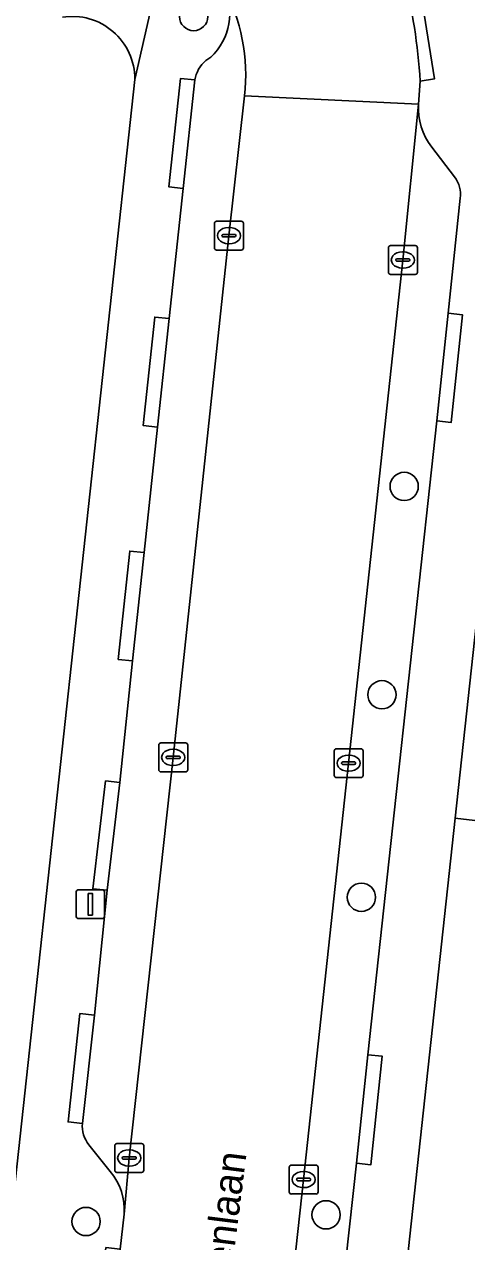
# Model space of a CAD drawing. Extents: x 160732 to 162107, y 387428 to 388479.
# Drawn here: x 162037.9 to 162053.19, y 388037.27 to 388079.35 of the extents above; entities that cross this region are included whole.
import ezdxf

# ---------------------------------------------------------------- set-up
doc = ezdxf.new("R2010")
doc.units = 0
for name, color, linetype in [('IMGEO_Boom', 7, 'Continuous'), ('IMGEO_Erf', 7, 'Continuous'), ('IMGEO_Groenvoorziening', 7, 'Continuous'), ('IMGEO_Kolk', 7, 'Continuous'), ('IMGEO_Lichtmast', 7, 'Continuous'), ('IMGEO_Openbare_ruimte_label', 7, 'Continuous'), ('IMGEO_Parkeervlak_open', 7, 'Continuous'), ('IMGEO_Rijbaan_lokaal_open', 7, 'Continuous'), ('IMGEO_Voetpad_open', 7, 'Continuous')]:
    doc.layers.add(name, color=color, linetype=linetype)

msp = doc.modelspace()

# ---------------------------------------------------------------- linework, layer by layer
at = {"layer": 'IMGEO_Boom'}
for centre in [(162043.752, 388079.619), (162051.032, 388063.375), (162050.263, 388056.174), (162049.552, 388049.171), (162048.333, 388038.193), (162040.031, 388037.962)]:
    msp.add_circle(centre, 0.489, dxfattribs=at)
at = {"layer": 'IMGEO_Erf'}
for points in [[(162037.164, 388035.501), (162041.716, 388077.449)], [(162053.633, 388003.376), (162054.521, 388011.453), (162053.268, 388011.579), (162052.282, 388015.249), (162052.326, 388015.574), (162054.922, 388015.333), (162055.798, 388023.39), (162054.556, 388023.523), (162053.587, 388027.175), (162053.629, 388027.53), (162056.24, 388027.247), (162057.093, 388035.313), (162055.843, 388035.439), (162054.878, 388039.1), (162054.908, 388039.452), (162057.533, 388039.163), (162058.395, 388047.247), (162057.156, 388047.387), (162056.176, 388051.053), (162056.223, 388051.502), (162052.797, 388051.91), (162050.183, 388027.792), (162047.535, 388003.495)]]:
    msp.add_lwpolyline(points, dxfattribs=at)
msp.add_arc((162039.549, 388077.46), 2.167, 359.7094, 98.8921, dxfattribs=at)
at = {"layer": 'IMGEO_Groenvoorziening'}
msp.add_lwpolyline([(162056.223, 388051.502), (162057.638, 388064.483), (162054.2, 388064.852), (162052.797, 388051.91)], close=True, dxfattribs=at)
at = {"layer": 'IMGEO_Kolk'}
for p, q in [((162044.471, 388071.62), (162044.471, 388072.472)), ((162044.546, 388072.546), (162045.398, 388072.546)), ((162044.959, 388072.326), (162044.984, 388072.326)), ((162045.472, 388072.472), (162045.472, 388071.62)), ((162044.73, 388072.04), (162044.73, 388072.052)), ((162045.168, 388072.003), (162044.77, 388072.003)), ((162044.773, 388072.089), (162045.171, 388072.089)), ((162045.214, 388072.052), (162045.214, 388072.04)), ((162045.398, 388071.546), (162044.546, 388071.546)), ((162044.982, 388071.766), (162044.957, 388071.766)), ((162050.487, 388070.777), (162050.487, 388071.629)), ((162050.562, 388071.703), (162051.414, 388071.703)), ((162050.975, 388071.483), (162051, 388071.483)), ((162051.488, 388071.629), (162051.488, 388070.777)), ((162050.746, 388071.197), (162050.746, 388071.209)), ((162051.184, 388071.16), (162050.786, 388071.16)), ((162050.789, 388071.246), (162051.187, 388071.246)), ((162051.23, 388071.209), (162051.23, 388071.197)), ((162051.414, 388070.703), (162050.562, 388070.703)), ((162050.998, 388070.923), (162050.973, 388070.923)), ((162042.545, 388053.581), (162042.545, 388054.433)), ((162042.62, 388054.507), (162043.472, 388054.507)), ((162043.033, 388054.287), (162043.058, 388054.287)), ((162043.546, 388054.433), (162043.546, 388053.581)), ((162048.611, 388053.382), (162048.611, 388054.234)), ((162048.686, 388054.308), (162049.538, 388054.308)), ((162049.612, 388054.234), (162049.612, 388053.382)), ((162042.804, 388054.001), (162042.804, 388054.013)), ((162043.242, 388053.964), (162042.844, 388053.964)), ((162042.847, 388054.05), (162043.245, 388054.05)), ((162043.056, 388053.727), (162043.031, 388053.727)), ((162043.288, 388054.013), (162043.288, 388054.001)), ((162048.87, 388053.802), (162048.87, 388053.814)), ((162049.308, 388053.765), (162048.91, 388053.765)), ((162048.913, 388053.851), (162049.311, 388053.851)), ((162049.099, 388054.088), (162049.124, 388054.088)), ((162049.354, 388053.814), (162049.354, 388053.802)), ((162043.472, 388053.507), (162042.62, 388053.507)), ((162049.538, 388053.308), (162048.686, 388053.308)), ((162049.122, 388053.528), (162049.097, 388053.528)), ((162041.023, 388039.732), (162041.023, 388040.584)), ((162041.098, 388040.658), (162041.95, 388040.658)), ((162041.511, 388040.438), (162041.536, 388040.438)), ((162042.024, 388040.584), (162042.024, 388039.732)), ((162041.282, 388040.152), (162041.282, 388040.164)), ((162041.72, 388040.115), (162041.322, 388040.115)), ((162041.325, 388040.201), (162041.723, 388040.201)), ((162041.534, 388039.878), (162041.509, 388039.878)), ((162041.766, 388040.164), (162041.766, 388040.152)), ((162047.055, 388038.987), (162047.055, 388039.839)), ((162047.13, 388039.913), (162047.982, 388039.913)), ((162048.056, 388039.839), (162048.056, 388038.987)), ((162041.95, 388039.658), (162041.098, 388039.658)), ((162047.314, 388039.407), (162047.314, 388039.419)), ((162047.357, 388039.456), (162047.755, 388039.456)), ((162047.543, 388039.693), (162047.568, 388039.693)), ((162047.798, 388039.419), (162047.798, 388039.407)), ((162047.752, 388039.37), (162047.354, 388039.37)), ((162047.566, 388039.133), (162047.541, 388039.133)), ((162047.982, 388038.913), (162047.13, 388038.913))]:
    msp.add_line(p, q, dxfattribs=at)
for points in [[(162044.471, 388071.62), (162044.471, 388072.472)], [(162044.546, 388072.546), (162045.398, 388072.546)], [(162045.472, 388072.472), (162045.472, 388071.62)], [(162045.398, 388071.546), (162044.546, 388071.546)], [(162050.487, 388070.777), (162050.487, 388071.629)], [(162050.562, 388071.703), (162051.414, 388071.703)], [(162051.488, 388071.629), (162051.488, 388070.777)], [(162051.414, 388070.703), (162050.562, 388070.703)], [(162042.545, 388053.581), (162042.545, 388054.433)], [(162042.62, 388054.507), (162043.472, 388054.507)], [(162043.546, 388054.433), (162043.546, 388053.581)], [(162048.611, 388053.382), (162048.611, 388054.234)], [(162048.686, 388054.308), (162049.538, 388054.308)], [(162049.612, 388054.234), (162049.612, 388053.382)], [(162043.472, 388053.507), (162042.62, 388053.507)], [(162049.538, 388053.308), (162048.686, 388053.308)], [(162041.023, 388039.732), (162041.023, 388040.584)], [(162041.098, 388040.658), (162041.95, 388040.658)], [(162042.024, 388040.584), (162042.024, 388039.732)], [(162047.055, 388038.987), (162047.055, 388039.839)], [(162047.13, 388039.913), (162047.982, 388039.913)], [(162048.056, 388039.839), (162048.056, 388038.987)], [(162041.95, 388039.658), (162041.098, 388039.658)], [(162047.982, 388038.913), (162047.13, 388038.913)]]:
    msp.add_lwpolyline(points, dxfattribs=at)
for centre, radius, start, end in [((162044.548, 388072.47), 0.0765, 91.552, 178.448), ((162044.548, 388072.47), 0.0765, 91.552, 178.448), ((162045.396, 388072.47), 0.0765, 1.552, 88.448), ((162045.396, 388072.47), 0.0765, 1.552, 88.448), ((162044.77, 388072.049), 0.0403, 85.8775, 175.7526), ((162044.767, 388072.039), 0.0366, 178.938, 274.7102), ((162045.171, 388072.046), 0.043, 264.8664, 352.4533), ((162045.175, 388072.051), 0.0386, 1.7309, 96.639), ((162044.548, 388071.622), 0.0765, 181.552, 268.448), ((162044.548, 388071.622), 0.0765, 181.552, 268.448), ((162045.396, 388071.622), 0.0765, 271.552, 358.448), ((162045.396, 388071.622), 0.0765, 271.552, 358.448), ((162050.564, 388071.627), 0.0765, 91.552, 178.448), ((162050.564, 388071.627), 0.0765, 91.552, 178.448), ((162051.412, 388071.627), 0.0765, 1.552, 88.448), ((162051.412, 388071.627), 0.0765, 1.552, 88.448), ((162050.786, 388071.206), 0.0403, 85.8775, 175.7526), ((162050.783, 388071.196), 0.0366, 178.938, 274.7102), ((162051.187, 388071.203), 0.043, 264.8664, 352.4533), ((162051.191, 388071.208), 0.0386, 1.7309, 96.639), ((162050.564, 388070.779), 0.0765, 181.552, 268.448), ((162050.564, 388070.779), 0.0765, 181.552, 268.448), ((162051.412, 388070.779), 0.0765, 271.552, 358.448), ((162051.412, 388070.779), 0.0765, 271.552, 358.448), ((162042.622, 388054.431), 0.0765, 91.552, 178.448), ((162042.622, 388054.431), 0.0765, 91.552, 178.448), ((162043.47, 388054.431), 0.0765, 1.552, 88.448), ((162043.47, 388054.431), 0.0765, 1.552, 88.448), ((162048.688, 388054.232), 0.0765, 91.552, 178.448), ((162048.688, 388054.232), 0.0765, 91.552, 178.448), ((162049.536, 388054.232), 0.0765, 1.552, 88.448), ((162049.536, 388054.232), 0.0765, 1.552, 88.448), ((162042.844, 388054.01), 0.0403, 85.8775, 175.7526), ((162042.841, 388054), 0.0366, 178.938, 274.7102), ((162043.245, 388054.007), 0.043, 264.8664, 352.4533), ((162043.249, 388054.012), 0.0386, 1.7309, 96.639), ((162048.91, 388053.811), 0.0403, 85.8775, 175.7526), ((162048.907, 388053.801), 0.0366, 178.938, 274.7102), ((162049.311, 388053.808), 0.043, 264.8664, 352.4533), ((162049.315, 388053.813), 0.0386, 1.7309, 96.639), ((162042.622, 388053.583), 0.0765, 181.552, 268.448), ((162042.622, 388053.583), 0.0765, 181.552, 268.448), ((162043.47, 388053.583), 0.0765, 271.552, 358.448), ((162043.47, 388053.583), 0.0765, 271.552, 358.448), ((162048.688, 388053.384), 0.0765, 181.552, 268.448), ((162048.688, 388053.384), 0.0765, 181.552, 268.448), ((162049.536, 388053.384), 0.0765, 271.552, 358.448), ((162049.536, 388053.384), 0.0765, 271.552, 358.448), ((162041.1, 388040.582), 0.0765, 91.552, 178.448), ((162041.1, 388040.582), 0.0765, 91.552, 178.448), ((162041.948, 388040.582), 0.0765, 1.552, 88.448), ((162041.948, 388040.582), 0.0765, 1.552, 88.448), ((162041.322, 388040.161), 0.0403, 85.8775, 175.7526), ((162041.319, 388040.151), 0.0366, 178.938, 274.7102), ((162041.723, 388040.158), 0.043, 264.8664, 352.4533), ((162041.727, 388040.163), 0.0386, 1.7309, 96.639), ((162047.132, 388039.837), 0.0765, 91.552, 178.448), ((162047.132, 388039.837), 0.0765, 91.552, 178.448), ((162047.98, 388039.837), 0.0765, 1.552, 88.448), ((162047.98, 388039.837), 0.0765, 1.552, 88.448), ((162041.1, 388039.734), 0.0765, 181.552, 268.448), ((162041.1, 388039.734), 0.0765, 181.552, 268.448), ((162041.948, 388039.734), 0.0765, 271.552, 358.448), ((162041.948, 388039.734), 0.0765, 271.552, 358.448), ((162047.354, 388039.416), 0.0403, 85.8775, 175.7526), ((162047.759, 388039.418), 0.0386, 1.7309, 96.639), ((162047.351, 388039.406), 0.0366, 178.938, 274.7102), ((162047.755, 388039.413), 0.043, 264.8664, 352.4533), ((162047.132, 388038.989), 0.0765, 181.552, 268.448), ((162047.132, 388038.989), 0.0765, 181.552, 268.448), ((162047.98, 388038.989), 0.0765, 271.552, 358.448), ((162047.98, 388038.989), 0.0765, 271.552, 358.448)]:
    msp.add_arc(centre, radius, start, end, dxfattribs=at)
for centre, major_axis, ratio, start_param, end_param in [((162044.958, 388072.046), (-0.387, 0.002), 0.722429, 4.712389, 7.853982), ((162044.983, 388072.046), (-0.39, 0.002), 0.717154, 1.570796, 4.712389), ((162050.974, 388071.203), (-0.387, 0.002), 0.722429, 4.712389, 7.853982), ((162050.999, 388071.203), (-0.39, 0.002), 0.717154, 1.570796, 4.712389), ((162043.032, 388054.007), (-0.387, 0.002), 0.722429, 4.712389, 7.853982), ((162043.057, 388054.007), (-0.39, 0.002), 0.717154, 1.570796, 4.712389), ((162049.098, 388053.808), (-0.387, 0.002), 0.722429, 4.712389, 7.853982), ((162049.123, 388053.808), (-0.39, 0.002), 0.717154, 1.570796, 4.712389), ((162041.51, 388040.158), (-0.387, 0.002), 0.722429, 4.712389, 7.853982), ((162041.535, 388040.158), (-0.39, 0.002), 0.717154, 1.570796, 4.712389), ((162047.542, 388039.413), (-0.387, 0.002), 0.722429, 4.712389, 7.853982), ((162047.567, 388039.413), (-0.39, 0.002), 0.717154, 1.570796, 4.712389)]:
    msp.add_ellipse(centre, major_axis=major_axis, ratio=ratio, start_param=start_param, end_param=end_param, dxfattribs=at)
at = {"layer": 'IMGEO_Lichtmast'}
for p, q in [((162039.683, 388048.532), (162039.683, 388049.332)), ((162039.683, 388049.332), (162039.683, 388048.532)), ((162039.783, 388049.432), (162040.573, 388049.432)), ((162040.573, 388049.432), (162039.783, 388049.432)), ((162040.673, 388049.332), (162040.673, 388048.532)), ((162040.673, 388048.532), (162040.673, 388049.332)), ((162040.573, 388048.432), (162039.783, 388048.432)), ((162039.783, 388048.432), (162040.573, 388048.432))]:
    msp.add_line(p, q, dxfattribs=at)
msp.add_lwpolyline([(162040.103, 388049.307), (162040.253, 388049.307), (162040.253, 388048.557), (162040.103, 388048.557), (162040.103, 388049.307)], dxfattribs=at)
for centre, start, end in [((162039.783, 388049.332), 90, 180), ((162039.783, 388049.332), 90, 180), ((162040.573, 388049.332), 0, 90), ((162040.573, 388049.332), 360, 90), ((162039.783, 388048.532), 180, 270), ((162039.783, 388048.532), 180, 270), ((162040.573, 388048.532), 270, 0), ((162040.573, 388048.532), 270, 0)]:
    msp.add_arc(centre, 0.1, start, end, dxfattribs=at)
at = {"layer": 'IMGEO_Parkeervlak_open'}
for points in [[(162044.345, 388078.214), (162044.172, 388078.098)], [(162043.796, 388077.43), (162043.394, 388073.675), (162042.905, 388069.177), (162042.503, 388065.428), (162042.038, 388061.089), (162041.639, 388057.344), (162041.2, 388053.135), (162040.766, 388049.412), (162040.317, 388045.097), (162039.903, 388041.351)], [(162041.35, 388038.216), (162041.521, 388040.157), (162043.043, 388054.006), (162044.969, 388072.045), (162045.514, 388076.874)], [(162051.531, 388076.592), (162050.984, 388071.203), (162049.108, 388053.808), (162047.551, 388039.413), (162045.336, 388019.111), (162043.264, 388000), (162042.949, 387997.091), (162040.961, 387978.825), (162038.814, 387959.046), (162034.593, 387920.323)], [(162052.772, 388074.075), (162051.99, 388075.11)], [(162036.43, 387920.701), (162038.797, 387942.624), (162039.202, 387946.367), (162040.114, 387954.816), (162040.522, 387958.57), (162041.374, 387966.516), (162041.774, 387970.271), (162042.664, 387978.218), (162043.061, 387981.962), (162045.041, 388000), (162045.466, 388003.873), (162045.877, 388007.61), (162046.728, 388015.573), (162047.145, 388019.314), (162048.108, 388028.282), (162048.506, 388032.017), (162049.385, 388039.974), (162049.775, 388043.726), (162052.16, 388065.638), (162052.549, 388069.362), (162052.967, 388073.337)], [(162040.122, 388040.613), (162040.87, 388039.686)]]:
    msp.add_lwpolyline(points, dxfattribs=at)
for centre, radius, start, end in [((162042.907, 388079.737), 2.094, 313.3468, 26.3602), ((162038.958, 388077.579), 6.594, 353.8622, 27.9257), ((162044.882, 388077.258), 1.1, 130.2256, 171.0264), ((162053.616, 388076.426), 2.092, 175.4432, 218.974), ((162052.042, 388073.487), 0.937, 350.7621, 38.8396), ((162041.002, 388041.276), 1.101, 176.0743, 216.982), ((162039.277, 388038.353), 2.077, 356.2304, 39.9365)]:
    msp.add_arc(centre, radius, start, end, dxfattribs=at)
at = {"layer": 'IMGEO_Rijbaan_lokaal_open'}
for points in [[(162045.514, 388076.874), (162051.531, 388076.592), (162051.586, 388077.388)], [(162034.593, 387920.323), (162038.814, 387959.046), (162040.961, 387978.825), (162042.949, 387997.091), (162043.264, 388000), (162045.336, 388019.111), (162047.551, 388039.413), (162049.108, 388053.808), (162050.984, 388071.203), (162051.531, 388076.592), (162045.514, 388076.874), (162044.969, 388072.045), (162043.043, 388054.006), (162041.521, 388040.157), (162041.35, 388038.216), (162041.212, 388037.005), (162040.456, 388030), (162040.296, 388028.386), (162037.205, 388000)]]:
    msp.add_lwpolyline(points, dxfattribs=at)
for centre, radius, start, end in [((162038.958, 388077.579), 6.594, 353.8622, 27.9257), ((162033.247, 388076.336), 18.369, 3.2838, 14.9549)]:
    msp.add_arc(centre, radius, start, end, dxfattribs=at)
at = {"layer": 'IMGEO_Voetpad_open'}
for points in [[(162047.535, 388003.495), (162050.183, 388027.792), (162052.797, 388051.91), (162054.2, 388064.852), (162056.859, 388089.387)], [(162042.875, 388082.502), (162041.716, 388077.449), (162037.164, 388035.501), (162036.664, 388030.985), (162036.215, 388028.832), (162034.924, 388017.126), (162034.927, 388014.939), (162033.298, 388000), (162030.43, 387973.694), (162029.962, 387969.375), (162029.613, 387967.178), (162028.341, 387955.534), (162028.209, 387953.505), (162023.785, 387912.414)], [(162041.716, 388077.449), (162042.875, 388082.502)], [(162051.586, 388077.388), (162052.079, 388077.467), (162051.487, 388081.155), (162050.994, 388081.076)], [(162050.994, 388081.076), (162051.487, 388081.155), (162052.079, 388077.467), (162051.586, 388077.388), (162051.531, 388076.592)], [(162044.172, 388078.098), (162044.345, 388078.214)], [(162039.903, 388041.351), (162039.407, 388041.405), (162039.821, 388045.151), (162040.317, 388045.097), (162040.766, 388049.412), (162040.27, 388049.469), (162040.704, 388053.192), (162041.2, 388053.135), (162041.639, 388057.344), (162041.142, 388057.396), (162041.541, 388061.141), (162042.038, 388061.089), (162042.503, 388065.428), (162042.007, 388065.481), (162042.408, 388069.23), (162042.905, 388069.177), (162043.394, 388073.675), (162042.897, 388073.728), (162043.299, 388077.483), (162043.796, 388077.43)], [(162051.99, 388075.11), (162052.772, 388074.075)], [(162052.967, 388073.337), (162052.549, 388069.362), (162053.046, 388069.311), (162052.657, 388065.587), (162052.16, 388065.638), (162049.775, 388043.726), (162050.272, 388043.675), (162049.882, 388039.923), (162049.385, 388039.974), (162048.506, 388032.017), (162049.003, 388031.965), (162048.605, 388028.23), (162048.108, 388028.282), (162047.145, 388019.314), (162047.641, 388019.259), (162047.224, 388015.518), (162046.728, 388015.573), (162045.877, 388007.61)], [(162040.87, 388039.686), (162040.122, 388040.613)], [(162040.296, 388028.386), (162040.456, 388030), (162039.959, 388030.053), (162040.715, 388037.058), (162041.212, 388037.005), (162041.35, 388038.216)]]:
    msp.add_lwpolyline(points, dxfattribs=at)
for points in [[(162043.394, 388073.675), (162043.796, 388077.43), (162043.299, 388077.483), (162042.897, 388073.728)], [(162052.549, 388069.362), (162052.16, 388065.638), (162052.657, 388065.587), (162053.046, 388069.311)], [(162042.503, 388065.428), (162042.905, 388069.177), (162042.408, 388069.23), (162042.007, 388065.481)], [(162042.038, 388061.089), (162041.541, 388061.141), (162041.142, 388057.396), (162041.639, 388057.344)], [(162040.766, 388049.412), (162041.2, 388053.135), (162040.704, 388053.192), (162040.27, 388049.469)], [(162040.317, 388045.097), (162039.821, 388045.151), (162039.407, 388041.405), (162039.903, 388041.351)], [(162049.385, 388039.974), (162049.882, 388039.923), (162050.272, 388043.675), (162049.775, 388043.726)]]:
    msp.add_lwpolyline(points, close=True, dxfattribs=at)
for centre, radius, start, end in [((162042.907, 388079.737), 2.094, 313.3468, 26.3602), ((162033.247, 388076.336), 18.369, 3.2838, 14.9549), ((162039.549, 388077.46), 2.167, 359.7094, 98.8921), ((162044.882, 388077.258), 1.1, 130.2256, 171.0264), ((162053.616, 388076.426), 2.092, 175.4432, 218.974), ((162052.042, 388073.487), 0.937, 350.7621, 38.8396), ((162041.002, 388041.276), 1.101, 176.0743, 216.982), ((162039.277, 388038.353), 2.077, 356.2304, 39.9365)]:
    msp.add_arc(centre, radius, start, end, dxfattribs=at)

# ---------------------------------------------------------------- texts
at = {"layer": 'IMGEO_Openbare_ruimte_label'}
msp.add_text('Groot-Bijgaardenlaan', height=1, rotation=82.8181, dxfattribs=at).set_placement((162043.993, 388027.701))

doc.saveas('drawing.dxf')
